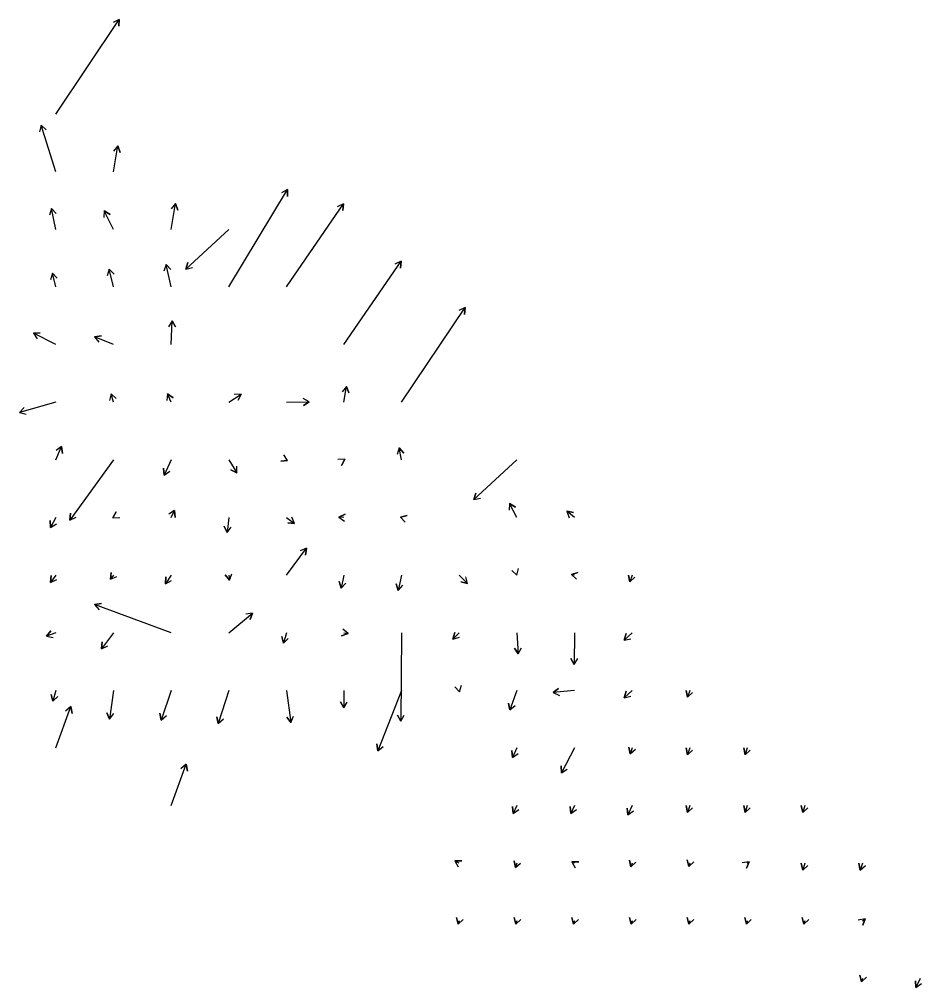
# Model space of a CAD drawing. Extents: x 954385 to 988206, y 1868364 to 1924553.
# Drawn here: x 966825 to 967608, y 1896811 to 1897651 of the extents above; entities that cross this region are included whole.
import ezdxf

# ---------------------------------------------------------------- set-up
doc = ezdxf.new("R2010")
doc.units = 0
doc.layers.add('26', color=7, linetype='Continuous')

msp = doc.modelspace()

# ---------------------------------------------------------------- linework, layer by layer
at = {"layer": '26'}
for points in [[(966857.13, 1897568.93), (966912.19, 1897651.12), (966911.79, 1897645.14), (966912.19, 1897651.12), (966906.81, 1897648.48)], [(966857.13, 1897518.93), (966844.33, 1897559.31), (966848.76, 1897555.27), (966844.33, 1897559.31), (966843.04, 1897553.45)], [(966907.13, 1897518.93), (966910.86, 1897541.3), (966912.96, 1897535.68), (966910.86, 1897541.3), (966907.05, 1897536.66)], [(967007.13, 1897418.93), (967058.21, 1897503.41), (967058.09, 1897497.41), (967058.21, 1897503.41), (967052.96, 1897500.51)], [(966857.13, 1897468.93), (966853.41, 1897487.02), (966857.39, 1897482.54), (966853.41, 1897487.02), (966851.52, 1897481.33)], [(966907.13, 1897468.93), (966899.13, 1897485.09), (966904.12, 1897481.76), (966899.13, 1897485.09), (966898.75, 1897479.1)], [(966957.13, 1897468.93), (966960.86, 1897491.3), (966962.96, 1897485.68), (966960.86, 1897491.3), (966957.05, 1897486.66)], [(967057.13, 1897418.93), (967106.7, 1897491.2), (967106.23, 1897485.22), (967106.7, 1897491.2), (967101.28, 1897488.61)], [(967007.13, 1897468.93), (966969.78, 1897434.43), (966971.56, 1897440.16), (966969.78, 1897434.43), (966975.63, 1897435.75)], [(966907.13, 1897418.93), (966903.52, 1897434.32), (966907.63, 1897429.94), (966903.52, 1897434.32), (966901.79, 1897428.57)], [(966957.13, 1897418.93), (966952.73, 1897438.51), (966956.8, 1897434.1), (966952.73, 1897438.51), (966950.94, 1897432.78)], [(967107.13, 1897368.93), (967156.7, 1897441.2), (967156.23, 1897435.22), (967156.7, 1897441.2), (967151.28, 1897438.61)], [(966857.13, 1897418.93), (966854.12, 1897430.89), (966858.29, 1897426.58), (966854.12, 1897430.89), (966852.48, 1897425.12)], [(967157.13, 1897318.93), (967212.19, 1897401.12), (967211.79, 1897395.14), (967212.19, 1897401.12), (967206.81, 1897398.48)], [(966957.13, 1897368.93), (966958.08, 1897389.54), (966960.83, 1897384.21), (966958.08, 1897389.54), (966954.84, 1897384.49)], [(966857.13, 1897368.93), (966837.64, 1897378.92), (966843.63, 1897379.22), (966837.64, 1897378.92), (966840.89, 1897373.88)], [(966907.13, 1897368.93), (966890.77, 1897375.71), (966896.72, 1897376.49), (966890.77, 1897375.71), (966894.42, 1897370.95)], [(966907.13, 1897318.93), (966905.16, 1897326.32), (966909.4, 1897322.08), (966905.16, 1897326.32), (966903.6, 1897320.53)], [(966957.13, 1897318.93), (966954.13, 1897326.33), (966958.86, 1897322.65), (966954.13, 1897326.33), (966953.3, 1897320.39)], [(967007.13, 1897318.93), (967017.87, 1897326.07), (967015.2, 1897320.7), (967017.87, 1897326.07), (967011.88, 1897325.69)], [(967107.13, 1897318.93), (967109.31, 1897332.65), (967111.46, 1897327.05), (967109.31, 1897332.65), (967105.53, 1897327.99)], [(966857.13, 1897318.93), (966825.47, 1897310.07), (966829.67, 1897314.36), (966825.47, 1897310.07), (966831.28, 1897308.58)], [(967057.13, 1897318.93), (967077.08, 1897319.2), (967071.92, 1897316.13), (967077.08, 1897319.2), (967071.84, 1897322.13)], [(966857.13, 1897268.93), (966862.15, 1897280.49), (966862.84, 1897274.53), (966862.15, 1897280.49), (966857.33, 1897276.92)], [(967157.13, 1897268.93), (967155.16, 1897279.34), (967159.07, 1897274.8), (967155.16, 1897279.34), (967153.18, 1897273.68)], [(966907.13, 1897268.93), (966869.29, 1897216.7), (966869.91, 1897222.67), (966869.29, 1897216.7), (966874.77, 1897219.15)], [(966957.13, 1897268.93), (966951.13, 1897255.69), (966950.54, 1897261.66), (966951.13, 1897255.69), (966956.01, 1897259.18)], [(967007.13, 1897268.93), (967014.25, 1897257.6), (967008.95, 1897260.4), (967014.25, 1897257.6), (967014.03, 1897263.6)], [(967057.13, 1897268.93), (967058.26, 1897268.4), (967052.29, 1897267.88), (967058.26, 1897268.4), (967054.83, 1897273.32)], [(967107.13, 1897268.93), (967107.86, 1897269.39), (967105.11, 1897264.06), (967107.86, 1897269.39), (967101.86, 1897269.11)], [(967257.13, 1897268.93), (967219.78, 1897234.43), (967221.56, 1897240.16), (967219.78, 1897234.43), (967225.63, 1897235.75)], [(966957.13, 1897218.93), (966960.15, 1897225.01), (966960.53, 1897219.03), (966960.15, 1897225.01), (966955.15, 1897221.69)], [(967257.13, 1897218.93), (967250.85, 1897231.2), (967255.88, 1897227.94), (967250.85, 1897231.2), (967250.54, 1897225.21)], [(967307.13, 1897218.93), (967300.43, 1897224.33), (967306.36, 1897223.4), (967300.43, 1897224.33), (967302.59, 1897218.73)], [(966857.13, 1897218.93), (966852.56, 1897210.21), (966852.32, 1897216.21), (966852.56, 1897210.21), (966857.63, 1897213.42)], [(966907.13, 1897218.93), (966906.7, 1897218.67), (966909.58, 1897223.93), (966906.7, 1897218.67), (966912.7, 1897218.8)], [(967007.13, 1897218.93), (967005.72, 1897205.81), (967003.29, 1897211.29), (967005.72, 1897205.81), (967009.26, 1897210.65)], [(967057.13, 1897218.93), (967064.28, 1897213.65), (967058.32, 1897214.32), (967064.28, 1897213.65), (967061.88, 1897219.15)], [(967107.13, 1897218.93), (967102.76, 1897219.35), (967108.22, 1897221.84), (967102.76, 1897219.35), (967107.65, 1897215.86)], [(967157.13, 1897218.93), (967156.11, 1897219.26), (967161.97, 1897220.52), (967156.11, 1897219.26), (967160.14, 1897214.81)], [(967057.13, 1897168.93), (967074.5, 1897192.31), (967073.81, 1897186.35), (967074.5, 1897192.31), (967068.99, 1897189.93)], [(967257.13, 1897168.93), (967257.13, 1897168.93), (967252.75, 1897173.03), (967257.13, 1897168.93), (967258.5, 1897174.77)], [(966857.13, 1897168.93), (966852.56, 1897162.5), (966853.13, 1897168.48), (966852.56, 1897162.5), (966858.02, 1897165)], [(966907.13, 1897168.93), (966904.59, 1897165.3), (966905.11, 1897171.28), (966904.59, 1897165.3), (966910.03, 1897167.84)], [(966957.13, 1897168.93), (966952.26, 1897161.49), (966952.6, 1897167.48), (966952.26, 1897161.49), (966957.62, 1897164.2)], [(967007.13, 1897168.93), (967007.85, 1897164.56), (967004.05, 1897169.2), (967007.85, 1897164.56), (967009.97, 1897170.17)], [(967107.13, 1897168.93), (967104.7, 1897157.6), (967102.86, 1897163.31), (967104.7, 1897157.6), (967108.73, 1897162.05)], [(967157.13, 1897168.93), (967154.12, 1897155.72), (967152.35, 1897161.45), (967154.12, 1897155.72), (967158.2, 1897160.12)], [(967207.13, 1897168.93), (967214.37, 1897161.52), (967208.6, 1897163.14), (967214.37, 1897161.52), (967212.89, 1897167.33)], [(967307.13, 1897168.93), (967304.49, 1897169.49), (967310.19, 1897171.34), (967304.49, 1897169.49), (967308.94, 1897165.47)], [(967357.13, 1897168.93), (967355.16, 1897163.05), (967353.97, 1897168.93), (967355.16, 1897163.05), (967359.66, 1897167.02)], [(966957.13, 1897118.93), (966890.78, 1897143.4), (966896.69, 1897144.42), (966890.78, 1897143.4), (966894.62, 1897138.79)], [(967007.13, 1897118.93), (967027.91, 1897136.05), (967025.8, 1897130.43), (967027.91, 1897136.05), (967021.99, 1897135.06)], [(966857.13, 1897118.93), (966848.95, 1897115.83), (966852.75, 1897120.48), (966848.95, 1897115.83), (966854.88, 1897114.87)], [(966907.13, 1897118.93), (966896.72, 1897105.1), (966897.45, 1897111.06), (966896.72, 1897105.1), (966902.25, 1897107.45)], [(967057.13, 1897118.93), (967054.56, 1897109.77), (967053.08, 1897115.59), (967054.56, 1897109.77), (967058.86, 1897113.97)], [(967107.13, 1897118.93), (967110.65, 1897118.29), (967105, 1897116.27), (967110.65, 1897118.29), (967106.07, 1897122.17)], [(967157.13, 1897118.93), (967156.41, 1897042.22), (967153.46, 1897047.44), (967156.41, 1897042.22), (967159.46, 1897047.38)], [(967207.13, 1897118.93), (967201.66, 1897113.49), (967203.23, 1897119.28), (967201.66, 1897113.49), (967207.46, 1897115.03)], [(967257.13, 1897118.93), (967258.42, 1897100.54), (967255.07, 1897105.52), (967258.42, 1897100.54), (967261.05, 1897105.94)], [(967307.13, 1897118.93), (967306.88, 1897091.31), (967303.93, 1897096.53), (967306.88, 1897091.31), (967309.93, 1897096.47)], [(967357.13, 1897118.93), (967350.16, 1897112.43), (967351.92, 1897118.17), (967350.16, 1897112.43), (967356.01, 1897113.78)], [(967207.13, 1897068.93), (967207.46, 1897067.71), (967203.21, 1897071.94), (967207.46, 1897067.71), (967209, 1897073.51)], [(966857.13, 1897068.93), (966854.4, 1897059.47), (966852.96, 1897065.3), (966854.4, 1897059.47), (966858.72, 1897063.63)], [(966907.13, 1897068.93), (966903.68, 1897044.01), (966901.42, 1897049.57), (966903.68, 1897044.01), (966907.37, 1897048.75)], [(966957.13, 1897068.93), (966948.5, 1897043.18), (966947.31, 1897049.06), (966948.5, 1897043.18), (966953, 1897047.15)], [(967007.13, 1897068.93), (966998.04, 1897040.14), (966996.75, 1897046), (966998.04, 1897040.14), (967002.47, 1897044.19)], [(967057.13, 1897068.93), (967061.13, 1897041.08), (967057.42, 1897045.79), (967061.13, 1897041.08), (967063.36, 1897046.65)], [(967107.13, 1897068.93), (967106.94, 1897053.66), (967104.01, 1897058.89), (967106.94, 1897053.66), (967110.01, 1897058.82)], [(967157.13, 1897068.93), (967136.57, 1897016.49), (967135.67, 1897022.43), (967136.57, 1897016.49), (967141.26, 1897020.24)], [(967257.13, 1897068.93), (967251.09, 1897052.06), (967250.02, 1897057.96), (967251.09, 1897052.06), (967255.67, 1897055.94)], [(967307.13, 1897068.93), (967288.57, 1897066.94), (967293.42, 1897070.48), (967288.57, 1897066.94), (967294.06, 1897064.51)], [(967357.13, 1897068.93), (967350.16, 1897062.43), (967351.92, 1897068.17), (967350.16, 1897062.43), (967356.01, 1897063.78)], [(967407.13, 1897068.93), (967405.16, 1897063.05), (967403.97, 1897068.93), (967405.16, 1897063.05), (967409.66, 1897067.02)], [(966857.13, 1897018.93), (966870.23, 1897054.81), (966871.27, 1897048.9), (966870.23, 1897054.81), (966865.63, 1897050.96)], [(967257.13, 1897018.93), (967253.34, 1897010.74), (967252.8, 1897016.72), (967253.34, 1897010.74), (967258.25, 1897014.2)], [(967307.13, 1897018.93), (967295.88, 1896997.43), (967295.63, 1897003.43), (967295.88, 1896997.43), (967300.95, 1897000.64)], [(967357.13, 1897018.93), (967355.62, 1897013.86), (967354.23, 1897019.69), (967355.62, 1897013.86), (967359.98, 1897017.98)], [(967407.13, 1897018.93), (967405.16, 1897013.05), (967403.97, 1897018.93), (967405.16, 1897013.05), (967409.66, 1897017.02)], [(967457.13, 1897018.93), (967455.16, 1897013.05), (967453.97, 1897018.93), (967455.16, 1897013.05), (967459.66, 1897017.02)], [(966957.13, 1896968.93), (966970.23, 1897004.81), (966971.27, 1896998.9), (966970.23, 1897004.81), (966965.63, 1897000.96)], [(967257.13, 1896968.93), (967254.06, 1896962.1), (967253.46, 1896968.07), (967254.06, 1896962.1), (967258.93, 1896965.61)], [(967307.13, 1896968.93), (967304.06, 1896962.1), (967303.46, 1896968.07), (967304.06, 1896962.1), (967308.93, 1896965.61)], [(967357.13, 1896968.93), (967353.39, 1896960.8), (967352.84, 1896966.78), (967353.39, 1896960.8), (967358.29, 1896964.27)], [(967407.13, 1896968.93), (967405.16, 1896963.05), (967403.97, 1896968.93), (967405.16, 1896963.05), (967409.66, 1896967.02)], [(967457.13, 1896968.93), (967455.16, 1896963.05), (967453.97, 1896968.93), (967455.16, 1896963.05), (967459.66, 1896967.02)], [(967507.13, 1896968.93), (967505.16, 1896963.05), (967503.97, 1896968.93), (967505.16, 1896963.05), (967509.66, 1896967.02)], [(967407.13, 1896918.93), (967406.3, 1896916.03), (967404.85, 1896921.85), (967406.3, 1896916.03), (967410.61, 1896920.2)], [(967207.13, 1896918.93), (967203.37, 1896921.1), (967209.37, 1896921.1), (967203.37, 1896921.1), (967206.37, 1896915.9)], [(967257.13, 1896918.93), (967255.84, 1896915.22), (967254.71, 1896921.11), (967255.84, 1896915.22), (967260.38, 1896919.14)], [(967307.13, 1896918.93), (967304.8, 1896920.28), (967310.8, 1896920.27), (967304.8, 1896920.28), (967307.79, 1896915.08)], [(967357.13, 1896918.93), (967356.1, 1896915.68), (967354.81, 1896921.54), (967356.1, 1896915.68), (967360.53, 1896919.73)], [(967457.13, 1896918.93), (967458.7, 1896920.09), (967456.31, 1896914.59), (967458.7, 1896920.09), (967452.74, 1896919.41)], [(967507.13, 1896918.93), (967505.16, 1896913.05), (967503.97, 1896918.93), (967505.16, 1896913.05), (967509.66, 1896917.02)], [(967557.13, 1896918.93), (967555.16, 1896913.05), (967553.97, 1896918.93), (967555.16, 1896913.05), (967559.66, 1896917.02)], [(967207.13, 1896868.93), (967206.3, 1896866.03), (967204.85, 1896871.85), (967206.3, 1896866.03), (967210.61, 1896870.2)], [(967257.13, 1896868.93), (967256.3, 1896866.03), (967254.85, 1896871.85), (967256.3, 1896866.03), (967260.61, 1896870.2)], [(967307.13, 1896868.93), (967306.3, 1896866.03), (967304.85, 1896871.85), (967306.3, 1896866.03), (967310.61, 1896870.2)], [(967357.13, 1896868.93), (967356.3, 1896866.03), (967354.85, 1896871.85), (967356.3, 1896866.03), (967360.61, 1896870.2)], [(967407.13, 1896868.93), (967406.3, 1896866.03), (967404.85, 1896871.85), (967406.3, 1896866.03), (967410.61, 1896870.2)], [(967457.13, 1896868.93), (967456.3, 1896866.03), (967454.85, 1896871.85), (967456.3, 1896866.03), (967460.61, 1896870.2)], [(967507.13, 1896868.93), (967506.3, 1896866.03), (967504.85, 1896871.85), (967506.3, 1896866.03), (967510.61, 1896870.2)], [(967557.13, 1896868.93), (967559.25, 1896870.85), (967557.41, 1896865.14), (967559.25, 1896870.85), (967553.39, 1896869.59)], [(967557.13, 1896818.93), (967556.3, 1896816.03), (967554.85, 1896821.85), (967556.3, 1896816.03), (967560.61, 1896820.2)], [(967607.13, 1896818.93), (967603.5, 1896811.01), (967602.94, 1896816.99), (967603.5, 1896811.01), (967608.39, 1896814.48)]]:
    msp.add_lwpolyline(points, dxfattribs=at)

doc.saveas('drawing.dxf')
